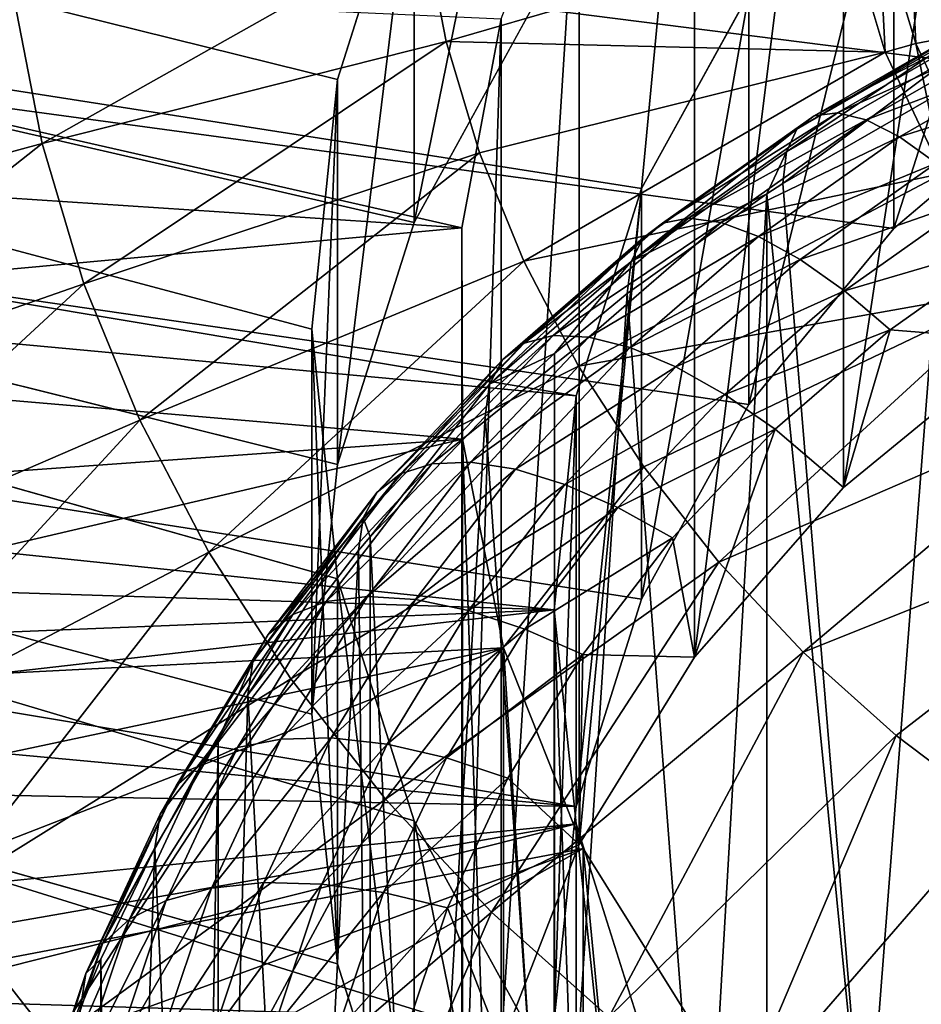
# Model space of a CAD drawing. Extents: x 4 to 899, y 7 to 454.
# Tile 600 of 656: x 316.923 to 317.854, y 334.273 to 335.289. Entities that reach past the tile are written whole.
import ezdxf

# ---------------------------------------------------------------- set-up
doc = ezdxf.new("R2010")
doc.units = 0

msp = doc.modelspace()

# ---------------------------------------------------------------- linework, layer by layer
for points in [[(6.475002, 9.661072, 439.718628), (897.474976, 453.190216, 162.570862), (6.475001, 453.190216, 162.570862)], [(897.474976, 9.661072, 439.718628), (897.474976, 453.190216, 162.570862), (6.475002, 9.661072, 439.718628)], [(5.474985, 119.231735, 365.355408), (5.474985, 449.692596, 158.860535), (380.81134, 450.540619, 158.330627)], [(5.474985, 119.231735, 365.355408), (380.81134, 450.540619, 158.330627), (380.81134, 119.231735, 365.355408)], [(5.474985, 260.570923, 277.036865), (423.928986, 260.570923, 277.036865), (5.474985, 404.455475, 187.127823)], [(5.474985, 404.455475, 187.127823), (423.928986, 260.570923, 277.036865), (423.928986, 404.455475, 187.127823)], [(423.928986, 404.450165, 187.119339), (423.928986, 260.565613, 277.028381), (5.474985, 404.450165, 187.119339)], [(5.474985, 404.450165, 187.119339), (423.928986, 260.565613, 277.028381), (5.474985, 260.565613, 277.028381)], [(288.342865, 262.483551, 0.897724), (288.342865, 341.958557, 0.897724), (323.096436, 262.483551, 0.897724)], [(323.096436, 262.483551, 0.897724), (288.342865, 341.958557, 0.897724), (323.096436, 341.958557, 0.897724)], [(288.342865, 341.958557, 1.697724), (288.342865, 262.483551, 1.697724), (323.096436, 262.483551, 1.697724)], [(288.342865, 341.958557, 1.697724), (323.096436, 262.483551, 1.697724), (323.096436, 341.958557, 1.697724)], [(318.010803, 302.869995, 176.190948), (318.224976, 302.997192, 176.111465), (302.224976, 338.955231, 153.64238)], [(318.010803, 302.869995, 176.190948), (302.224976, 338.955231, 153.64238), (317.825928, 302.713196, 176.288925)], [(302.224976, 281.393982, 189.610641), (317.474976, 301.895538, 176.79985), (302.224976, 338.955231, 153.64238)], [(302.224976, 338.955231, 153.64238), (317.474976, 301.895538, 176.79985), (317.497772, 302.116425, 176.661819)], [(317.497772, 302.116425, 176.661819), (317.56546, 302.330597, 176.528), (302.224976, 338.955231, 153.64238)], [(302.224976, 338.955231, 153.64238), (317.56546, 302.330597, 176.528), (317.675934, 302.531586, 176.402405)], [(302.224976, 338.955231, 153.64238), (317.675934, 302.531586, 176.402405), (317.825928, 302.713196, 176.288925)], [(318.224976, 302.997192, 176.111465), (317.634399, 334.015472, 156.729095), (302.224976, 338.955231, 153.64238)], [(302.224976, 338.955231, 153.64238), (317.634399, 334.015472, 156.729095), (317.459442, 334.227356, 156.59668)], [(302.224976, 338.955231, 153.64238), (317.459442, 334.227356, 156.59668), (317.330536, 334.461823, 156.450165)], [(317.330536, 334.461823, 156.450165), (317.251587, 334.7117, 156.294037), (302.224976, 338.955231, 153.64238)], [(302.224976, 338.955231, 153.64238), (317.251587, 334.7117, 156.294037), (317.225006, 334.969421, 156.132996)], [(302.224976, 338.955231, 153.64238), (317.225006, 334.969421, 156.132996), (317.251587, 335.227112, 155.971954)], [(317.251587, 335.227112, 155.971954), (317.330536, 335.47699, 155.815826), (302.224976, 338.955231, 153.64238)], [(317.675934, 302.134125, 175.766388), (317.56546, 301.933167, 175.891953), (302.224976, 338.5578, 153.006348)], [(302.224976, 338.5578, 153.006348), (317.56546, 301.933167, 175.891953), (317.497772, 301.718994, 176.025787)], [(302.224976, 338.5578, 153.006348), (317.497772, 301.718994, 176.025787), (302.224976, 280.996521, 188.974625)], [(302.224976, 338.5578, 153.006348), (317.459442, 335.314026, 155.033295), (317.330536, 335.079559, 155.179779)], [(317.330536, 335.079559, 155.179779), (317.251587, 334.829681, 155.335938), (302.224976, 338.5578, 153.006348)], [(302.224976, 338.5578, 153.006348), (317.251587, 334.829681, 155.335938), (317.225006, 334.57196, 155.496979)], [(302.224976, 338.5578, 153.006348), (317.225006, 334.57196, 155.496979), (317.251587, 334.31427, 155.65799)], [(317.251587, 334.31427, 155.65799), (317.330536, 334.064392, 155.814148), (302.224976, 338.5578, 153.006348)], [(302.224976, 338.5578, 153.006348), (317.330536, 334.064392, 155.814148), (317.459442, 333.829926, 155.960648)], [(302.224976, 338.5578, 153.006348), (317.459442, 333.829926, 155.960648), (317.675934, 302.134125, 175.766388)], [(297.62442, 336.744629, 154.335007), (317.497772, 334.900604, 155.487274), (296.974976, 338.326324, 153.346664)], [(296.974976, 338.326324, 153.346664), (317.497772, 334.900604, 155.487274), (317.56546, 335.114807, 155.353455)], [(296.974976, 338.326324, 153.346664), (317.56546, 335.114807, 155.353455), (317.675934, 335.315765, 155.227875)], [(583.497803, 334.900604, 155.487274), (583.56543, 335.114807, 155.353455), (296.974976, 338.326324, 153.346664)], [(583.56543, 335.114807, 155.353455), (583.675964, 335.315765, 155.227875), (296.974976, 338.326324, 153.346664)], [(584.714539, 333.426971, 156.408112), (584.461975, 333.484375, 156.372253), (296.974976, 338.326324, 153.346664)], [(296.974976, 338.326324, 153.346664), (584.461975, 333.484375, 156.372253), (584.224976, 333.578064, 156.31369)], [(296.974976, 338.326324, 153.346664), (584.224976, 333.578064, 156.31369), (584.010803, 333.705261, 156.234222)], [(583.56543, 334.244629, 155.897171), (583.497803, 334.458832, 155.763336), (296.974976, 338.326324, 153.346664)], [(296.974976, 338.326324, 153.346664), (583.497803, 334.458832, 155.763336), (583.474976, 334.679718, 155.625305)], [(296.974976, 338.326324, 153.346664), (583.474976, 334.679718, 155.625305), (583.497803, 334.900604, 155.487274)], [(296.974976, 338.326324, 153.346664), (318.974976, 335.951782, 154.830429), (584.714539, 333.426971, 156.408112)], [(584.010803, 333.705261, 156.234222), (583.825928, 333.862061, 156.136246), (296.974976, 338.326324, 153.346664)], [(296.974976, 338.326324, 153.346664), (583.825928, 333.862061, 156.136246), (583.675964, 334.043671, 156.022751)], [(296.974976, 338.326324, 153.346664), (583.675964, 334.043671, 156.022751), (583.56543, 334.244629, 155.897171)], [(296.974976, 337.902405, 152.668213), (318.224976, 335.357422, 154.258484), (318.010803, 335.230255, 154.337967)], [(296.974976, 337.902405, 152.668213), (318.010803, 335.230255, 154.337967), (317.825928, 335.073456, 154.435944)], [(317.825928, 335.073456, 154.435944), (317.675934, 334.891815, 154.549438), (296.974976, 337.902405, 152.668213)], [(296.974976, 337.902405, 152.668213), (317.675934, 334.891815, 154.549438), (317.56546, 334.690857, 154.675018)], [(296.974976, 337.902405, 152.668213), (317.56546, 334.690857, 154.675018), (317.497772, 334.476685, 154.808838)], [(317.497772, 334.476685, 154.808838), (297.62442, 336.320679, 153.656586), (296.974976, 337.902405, 152.668213)], [(298.570953, 335.274658, 155.253555), (317.475006, 334.679718, 155.625305), (297.62442, 336.744629, 154.335007)], [(297.62442, 336.744629, 154.335007), (317.475006, 334.679718, 155.625305), (317.497772, 334.900604, 155.487274)], [(317.497772, 334.476685, 154.808838), (298.570953, 334.850739, 154.575104), (297.62442, 336.320679, 153.656586)], [(317.959045, 336.01767, 155.477982), (317.959045, 334.957825, 153.781891), (317.773926, 334.806061, 153.876724)], [(317.959045, 336.01767, 155.477982), (317.773926, 334.806061, 153.876724), (317.773926, 335.865875, 155.572815)], [(317.773926, 335.865875, 155.572815), (317.773926, 334.806061, 153.876724), (317.619904, 334.631042, 153.986069)], [(317.773926, 335.865875, 155.572815), (317.619904, 334.631042, 153.986069), (317.619904, 335.690887, 155.682175)], [(317.459442, 335.314026, 155.033295), (317.459442, 335.711456, 155.669312), (317.330536, 335.079559, 155.179779)], [(317.330536, 335.079559, 155.179779), (317.459442, 335.711456, 155.669312), (317.330536, 335.47699, 155.815826)], [(317.619904, 335.690887, 155.682175), (317.619904, 334.631042, 153.986069), (317.501007, 334.437378, 154.107101)], [(317.619904, 335.690887, 155.682175), (317.501007, 334.437378, 154.107101), (317.501007, 335.497223, 155.803192)], [(317.825928, 335.497375, 155.11438), (317.825928, 335.073456, 154.435944), (318.010803, 335.654175, 155.016403)], [(318.010803, 335.654175, 155.016403), (317.825928, 335.073456, 154.435944), (318.010803, 335.230255, 154.337967)], [(317.501007, 335.497223, 155.803192), (317.501007, 334.437378, 154.107101), (317.420258, 334.230011, 154.236664)], [(317.501007, 335.497223, 155.803192), (317.420258, 334.230011, 154.236664), (317.420258, 335.289856, 155.93277)], [(317.675934, 335.315765, 155.227875), (317.675934, 334.891815, 154.549438), (317.825928, 335.497375, 155.11438)], [(317.825928, 335.497375, 155.11438), (317.675934, 334.891815, 154.549438), (317.825928, 335.073456, 154.435944)], [(317.330536, 335.079559, 155.179779), (317.330536, 335.47699, 155.815826), (317.251587, 334.829681, 155.335938)], [(317.251587, 334.829681, 155.335938), (317.330536, 335.47699, 155.815826), (317.251587, 335.227112, 155.971954)], [(317.84845, 335.264343, 157.298615), (317.842346, 335.394043, 157.211411), (317.81012, 335.391724, 157.219025)], [(317.879608, 335.270203, 157.288788), (317.87326, 335.393311, 157.199371), (317.842346, 335.394043, 157.211411)], [(317.879608, 335.270203, 157.288788), (317.842346, 335.394043, 157.211411), (317.84845, 335.264343, 157.298615)], [(316.917969, 335.308136, 157.146332), (316.946564, 335.16098, 157.238297), (317.341003, 335.383331, 157.169739)], [(317.341003, 335.383331, 157.169739), (316.946564, 335.16098, 157.238297), (317.363708, 335.266418, 157.242798)], [(317.341003, 335.383331, 157.169739), (317.363708, 335.266418, 157.242798), (317.777496, 335.386414, 157.222031)], [(317.777496, 335.386414, 157.222031), (317.363708, 335.266418, 157.242798), (317.816895, 335.255463, 157.303848)], [(317.816895, 335.255463, 157.303848), (317.81012, 335.391724, 157.219025), (317.777496, 335.386414, 157.222031)], [(317.84845, 335.264343, 157.298615), (317.81012, 335.391724, 157.219025), (317.816895, 335.255463, 157.303848)], [(317.379761, 335.074219, 156.06752), (316.158417, 335.154449, 156.01738), (316.18512, 335.346039, 155.897659)], [(317.379761, 335.074219, 156.06752), (316.18512, 335.346039, 155.897659), (317.420258, 335.289856, 155.93277)], [(317.56546, 335.114807, 155.353455), (317.56546, 334.690857, 154.675018), (317.675934, 335.315765, 155.227875)], [(317.675934, 335.315765, 155.227875), (317.56546, 334.690857, 154.675018), (317.675934, 334.891815, 154.549438)], [(316.917969, 335.308136, 157.146332), (316.531525, 335.048645, 157.222), (316.946564, 335.16098, 157.238297)], [(317.420258, 335.289856, 155.93277), (317.420258, 334.230011, 154.236664), (317.379761, 334.014374, 154.371429)], [(317.420258, 335.289856, 155.93277), (317.379761, 334.014374, 154.371429), (317.379761, 335.074219, 156.06752)], [(317.725708, 335.176086, 153.335159), (317.743439, 335.189606, 153.401215), (317.912292, 335.286713, 153.340546)], [(317.725708, 335.176086, 153.335159), (317.912292, 335.286713, 153.340546), (317.897003, 335.274567, 153.273605)], [(317.743439, 335.189606, 153.401215), (317.767517, 335.19278, 153.466583), (317.933075, 335.287994, 153.407089)], [(317.743439, 335.189606, 153.401215), (317.933075, 335.287994, 153.407089), (317.912292, 335.286713, 153.340546)], [(317.767517, 335.19278, 153.466583), (317.958679, 335.278381, 153.471237), (317.933075, 335.287994, 153.407089)], [(298.570953, 335.274658, 155.253555), (299.78894, 333.956299, 156.077362), (317.475006, 334.679718, 155.625305)], [(317.714874, 335.152618, 153.270401), (317.725708, 335.176086, 153.335159), (317.897003, 335.274567, 153.273605)], [(317.714874, 335.152618, 153.270401), (317.897003, 335.274567, 153.273605), (317.887634, 335.251953, 153.208328)], [(317.767517, 335.19278, 153.466583), (317.79718, 335.185516, 153.529251), (317.958679, 335.278381, 153.471237)], [(317.79718, 335.185516, 153.529251), (317.988342, 335.258179, 153.531006), (317.958679, 335.278381, 153.471237)], [(317.363708, 335.266418, 157.242798), (316.946564, 335.16098, 157.238297), (316.989777, 335.016388, 157.328644)], [(317.363708, 335.266418, 157.242798), (316.989777, 335.016388, 157.328644), (317.39801, 335.15155, 157.31456)], [(317.363708, 335.266418, 157.242798), (317.39801, 335.15155, 157.31456), (317.816895, 335.255463, 157.303848)], [(317.816895, 335.255463, 157.303848), (317.876129, 335.130035, 157.382248), (317.84845, 335.264343, 157.298615)], [(317.84845, 335.264343, 157.298615), (317.906067, 335.142303, 157.374878), (317.879608, 335.270203, 157.288788)], [(317.84845, 335.264343, 157.298615), (317.876129, 335.130035, 157.382248), (317.906067, 335.142303, 157.374878)], [(317.816895, 335.255463, 157.303848), (317.39801, 335.15155, 157.31456), (317.443695, 335.039581, 157.384537)], [(317.816895, 335.255463, 157.303848), (317.443695, 335.039581, 157.384537), (317.876129, 335.130035, 157.382248)], [(317.887634, 335.251953, 153.208328), (317.88446, 335.219543, 153.146667), (317.711212, 335.119904, 153.208923)], [(317.887634, 335.251953, 153.208328), (317.711212, 335.119904, 153.208923), (317.714874, 335.152618, 153.270401)], [(317.79718, 335.185516, 153.529251), (317.831573, 335.16803, 153.587341), (317.988342, 335.258179, 153.531006)], [(317.831573, 335.16803, 153.587341), (318.021149, 335.227997, 153.58461), (317.988342, 335.258179, 153.531006)], [(317.251587, 334.829681, 155.335938), (317.251587, 335.227112, 155.971954), (317.225006, 334.57196, 155.496979)], [(317.225006, 334.57196, 155.496979), (317.251587, 335.227112, 155.971954), (317.225006, 334.969421, 156.132996)], [(317.831573, 335.16803, 153.587341), (317.869598, 335.140839, 153.639084), (318.021149, 335.227997, 153.58461)], [(317.796387, 334.082336, 151.433517), (317.711212, 335.119904, 153.208923), (317.88446, 335.219543, 153.146667)], [(317.796387, 334.082336, 151.433517), (317.88446, 335.219543, 153.146667), (317.93866, 334.157318, 151.386658)], [(317.566864, 335.063599, 153.405441), (317.586853, 335.078735, 153.470505), (317.743439, 335.189606, 153.401215)], [(317.566864, 335.063599, 153.405441), (317.743439, 335.189606, 153.401215), (317.725708, 335.176086, 153.335159)], [(317.586853, 335.078735, 153.470505), (317.613983, 335.084076, 153.534515), (317.767517, 335.19278, 153.466583)], [(317.586853, 335.078735, 153.470505), (317.767517, 335.19278, 153.466583), (317.743439, 335.189606, 153.401215)], [(317.613983, 335.084076, 153.534515), (317.79718, 335.185516, 153.529251), (317.767517, 335.19278, 153.466583)], [(317.613983, 335.084076, 153.534515), (317.6474, 335.079468, 153.59552), (317.79718, 335.185516, 153.529251)], [(317.6474, 335.079468, 153.59552), (317.831573, 335.16803, 153.587341), (317.79718, 335.185516, 153.529251)], [(317.554626, 335.039154, 153.341293), (317.566864, 335.063599, 153.405441), (317.725708, 335.176086, 153.335159)], [(317.554626, 335.039154, 153.341293), (317.725708, 335.176086, 153.335159), (317.714874, 335.152618, 153.270401)], [(316.946564, 335.16098, 157.238297), (316.531525, 335.048645, 157.222), (316.583557, 334.874481, 157.330841)], [(316.946564, 335.16098, 157.238297), (316.583557, 334.874481, 157.330841), (316.989777, 335.016388, 157.328644)], [(317.6474, 335.079468, 153.59552), (317.686157, 335.065094, 153.651672), (317.831573, 335.16803, 153.587341)], [(317.686157, 335.065094, 153.651672), (317.869598, 335.140839, 153.639084), (317.831573, 335.16803, 153.587341)], [(316.149994, 334.961639, 156.137863), (316.158417, 335.154449, 156.01738), (317.379761, 335.074219, 156.06752)], [(317.39801, 335.15155, 157.31456), (316.989777, 335.016388, 157.328644), (317.047272, 334.875427, 157.416733)], [(317.39801, 335.15155, 157.31456), (317.047272, 334.875427, 157.416733), (317.443695, 335.039581, 157.384537)], [(317.714874, 335.152618, 153.270401), (317.69455, 335.109161, 153.215652), (317.554626, 335.039154, 153.341293)], [(317.714874, 335.152618, 153.270401), (317.711212, 335.119904, 153.208923), (317.69455, 335.109161, 153.215652)], [(317.686157, 335.065094, 153.651672), (317.729034, 335.041321, 153.701263), (317.869598, 335.140839, 153.639084)], [(317.729034, 335.041321, 153.701263), (317.910126, 335.104797, 153.682892), (317.869598, 335.140839, 153.639084)], [(317.876129, 335.130035, 157.382248), (317.443695, 335.039581, 157.384537), (317.500427, 334.931305, 157.452194)], [(317.876129, 335.130035, 157.382248), (317.500427, 334.931305, 157.452194), (317.954163, 335.012207, 157.455872)], [(317.69455, 335.109161, 153.215652), (317.711212, 335.119904, 153.208923), (317.796387, 334.082336, 151.433517)], [(317.497772, 334.900604, 155.487274), (317.497772, 334.476685, 154.808838), (317.56546, 335.114807, 155.353455)], [(317.56546, 335.114807, 155.353455), (317.497772, 334.476685, 154.808838), (317.56546, 334.690857, 154.675018)], [(317.69455, 335.109161, 153.215652), (317.629181, 333.975494, 151.500275), (317.550507, 335.006134, 153.280029)], [(317.69455, 335.109161, 153.215652), (317.550507, 335.006134, 153.280029), (317.554626, 335.039154, 153.341293)], [(317.69455, 335.109161, 153.215652), (317.69455, 334.019928, 151.472519), (317.629181, 333.975494, 151.500275)], [(317.796387, 334.082336, 151.433517), (317.69455, 334.019928, 151.472519), (317.69455, 335.109161, 153.215652)], [(317.729034, 335.041321, 153.701263), (317.774719, 335.008911, 153.742798), (317.910126, 335.104797, 153.682892)], [(317.774719, 335.008911, 153.742798), (317.951935, 335.060974, 153.717438), (317.910126, 335.104797, 153.682892)], [(317.421997, 334.938263, 153.483749), (317.444031, 334.95517, 153.547699), (317.586853, 335.078735, 153.470505)], [(317.421997, 334.938263, 153.483749), (317.586853, 335.078735, 153.470505), (317.566864, 335.063599, 153.405441)], [(317.444031, 334.95517, 153.547699), (317.473938, 334.962952, 153.610199), (317.613983, 335.084076, 153.534515)], [(317.444031, 334.95517, 153.547699), (317.613983, 335.084076, 153.534515), (317.586853, 335.078735, 153.470505)], [(317.473938, 334.962952, 153.610199), (317.6474, 335.079468, 153.59552), (317.613983, 335.084076, 153.534515)], [(317.473938, 334.962952, 153.610199), (317.510834, 334.961304, 153.669357), (317.6474, 335.079468, 153.59552)], [(317.510834, 334.961304, 153.669357), (317.686157, 335.065094, 153.651672), (317.6474, 335.079468, 153.59552)], [(317.379761, 335.074219, 156.06752), (317.380615, 334.855835, 156.203964), (316.149994, 334.961639, 156.137863)], [(317.379761, 335.074219, 156.06752), (317.379761, 334.014374, 154.371429), (317.380615, 333.79599, 154.507874)], [(317.379761, 335.074219, 156.06752), (317.380615, 333.79599, 154.507874), (317.380615, 334.855835, 156.203964)], [(317.408478, 334.91275, 153.420288), (317.421997, 334.938263, 153.483749), (317.566864, 335.063599, 153.405441)], [(317.408478, 334.91275, 153.420288), (317.566864, 335.063599, 153.405441), (317.554626, 335.039154, 153.341293)], [(317.510834, 334.961304, 153.669357), (317.553558, 334.950378, 153.723343), (317.686157, 335.065094, 153.651672)], [(317.553558, 334.950378, 153.723343), (317.729034, 335.041321, 153.701263), (317.686157, 335.065094, 153.651672)], [(317.774719, 335.008911, 153.742798), (317.821838, 334.968872, 153.774994), (317.951935, 335.060974, 153.717438)], [(317.959045, 334.957825, 153.781891), (317.951935, 335.060974, 153.717438), (317.821838, 334.968872, 153.774994)], [(317.443695, 335.039581, 157.384537), (317.047272, 334.875427, 157.416733), (317.118683, 334.739105, 157.501923)], [(317.443695, 335.039581, 157.384537), (317.118683, 334.739105, 157.501923), (317.500427, 334.931305, 157.452194)], [(317.554626, 335.039154, 153.341293), (317.475342, 334.944305, 153.318665), (317.408478, 334.91275, 153.420288)], [(317.554626, 335.039154, 153.341293), (317.550507, 335.006134, 153.280029), (317.475342, 334.944305, 153.318665)], [(317.553558, 334.950378, 153.723343), (317.60083, 334.93042, 153.770554), (317.729034, 335.041321, 153.701263)], [(317.60083, 334.93042, 153.770554), (317.774719, 335.008911, 153.742798), (317.729034, 335.041321, 153.701263)], [(316.989777, 335.016388, 157.328644), (316.583557, 334.874481, 157.330841), (316.652832, 334.704681, 157.436951)], [(316.989777, 335.016388, 157.328644), (316.652832, 334.704681, 157.436951), (317.047272, 334.875427, 157.416733)], [(317.954163, 335.012207, 157.455872), (317.500427, 334.931305, 157.452194), (317.567749, 334.827484, 157.517075)], [(317.954163, 335.012207, 157.455872), (317.567749, 334.827484, 157.517075), (317.645233, 334.728882, 157.578674)], [(317.60083, 334.93042, 153.770554), (317.651215, 334.9021, 153.80954), (317.774719, 335.008911, 153.742798)], [(317.954163, 335.012207, 157.455872), (317.645233, 334.728882, 157.578674), (318.049652, 334.904022, 157.523468)], [(317.651215, 334.9021, 153.80954), (317.821838, 334.968872, 153.774994), (317.774719, 335.008911, 153.742798)], [(317.550507, 335.006134, 153.280029), (317.629181, 333.975494, 151.500275), (317.475342, 333.855042, 151.575531)], [(317.550507, 335.006134, 153.280029), (317.475342, 333.855042, 151.575531), (317.475342, 334.944305, 153.318665)], [(317.225006, 334.57196, 155.496979), (317.225006, 334.969421, 156.132996), (317.251587, 334.31427, 155.65799)], [(317.251587, 334.31427, 155.65799), (317.225006, 334.969421, 156.132996), (317.251587, 334.7117, 156.294037)], [(317.651215, 334.9021, 153.80954), (317.703186, 334.866211, 153.839127), (317.821838, 334.968872, 153.774994)], [(317.773926, 334.806061, 153.876724), (317.821838, 334.968872, 153.774994), (317.703186, 334.866211, 153.839127)], [(317.959045, 334.957825, 153.781891), (317.821838, 334.968872, 153.774994), (317.773926, 334.806061, 153.876724)], [(317.380615, 334.855835, 156.203964), (316.159912, 334.76889, 156.258301), (316.149994, 334.961639, 156.137863)], [(317.316437, 334.82019, 153.632065), (317.348846, 334.830566, 153.692902), (317.473938, 334.962952, 153.610199)], [(317.316437, 334.82019, 153.632065), (317.473938, 334.962952, 153.610199), (317.444031, 334.95517, 153.547699)], [(317.348846, 334.830566, 153.692902), (317.510834, 334.961304, 153.669357), (317.473938, 334.962952, 153.610199)], [(317.348846, 334.830566, 153.692902), (317.388794, 334.832214, 153.750031), (317.510834, 334.961304, 153.669357)], [(317.388794, 334.832214, 153.750031), (317.553558, 334.950378, 153.723343), (317.510834, 334.961304, 153.669357)], [(317.292542, 334.801331, 153.569321), (317.316437, 334.82019, 153.632065), (317.444031, 334.95517, 153.547699)], [(317.292542, 334.801331, 153.569321), (317.444031, 334.95517, 153.547699), (317.421997, 334.938263, 153.483749)], [(317.388794, 334.832214, 153.750031), (317.435089, 334.825043, 153.801666), (317.553558, 334.950378, 153.723343)], [(317.435089, 334.825043, 153.801666), (317.60083, 334.93042, 153.770554), (317.553558, 334.950378, 153.723343)], [(317.277924, 334.774597, 153.506607), (317.292542, 334.801331, 153.569321), (317.421997, 334.938263, 153.483749)], [(317.277924, 334.774597, 153.506607), (317.421997, 334.938263, 153.483749), (317.408478, 334.91275, 153.420288)], [(317.475342, 334.944305, 153.318665), (317.475342, 333.855042, 151.575531), (317.403931, 334.879333, 153.359253)], [(317.475342, 334.944305, 153.318665), (317.403931, 334.879333, 153.359253), (317.408478, 334.91275, 153.420288)], [(317.500427, 334.931305, 157.452194), (317.118683, 334.739105, 157.501923), (317.20343, 334.608398, 157.583588)], [(317.500427, 334.931305, 157.452194), (317.20343, 334.608398, 157.583588), (317.567749, 334.827484, 157.517075)], [(317.435089, 334.825043, 153.801666), (317.486298, 334.809265, 153.846268), (317.60083, 334.93042, 153.770554)], [(317.486298, 334.809265, 153.846268), (317.651215, 334.9021, 153.80954), (317.60083, 334.93042, 153.770554)], [(317.408478, 334.91275, 153.420288), (317.285339, 334.755157, 153.436844), (317.277924, 334.774597, 153.506607)], [(317.408478, 334.91275, 153.420288), (317.403931, 334.879333, 153.359253), (317.285339, 334.755157, 153.436844)], [(317.475006, 334.679718, 155.625305), (317.475006, 334.255768, 154.946869), (317.497772, 334.900604, 155.487274)], [(317.497772, 334.900604, 155.487274), (317.475006, 334.255768, 154.946869), (317.497772, 334.476685, 154.808838)], [(317.486298, 334.809265, 153.846268), (317.540894, 334.78537, 153.882477), (317.651215, 334.9021, 153.80954)], [(317.540894, 334.78537, 153.882477), (317.703186, 334.866211, 153.839127), (317.651215, 334.9021, 153.80954)], [(318.049652, 334.904022, 157.523468), (317.645233, 334.728882, 157.578674), (317.7323, 334.6362, 157.636581)], [(318.049652, 334.904022, 157.523468), (317.7323, 334.6362, 157.636581), (318.16098, 334.807343, 157.583878)], [(317.047272, 334.875427, 157.416733), (316.652832, 334.704681, 157.436951), (316.738831, 334.540466, 157.539551)], [(317.047272, 334.875427, 157.416733), (316.738831, 334.540466, 157.539551), (317.118683, 334.739105, 157.501923)], [(317.336426, 333.722229, 151.658524), (317.285339, 334.755157, 153.436844), (317.403931, 334.879333, 153.359253)], [(317.336426, 333.722229, 151.658524), (317.403931, 334.879333, 153.359253), (317.475342, 333.855042, 151.575531)], [(317.540894, 334.78537, 153.882477), (317.597198, 334.754089, 153.909195), (317.703186, 334.866211, 153.839127)], [(317.619904, 334.631042, 153.986069), (317.703186, 334.866211, 153.839127), (317.597198, 334.754089, 153.909195)], [(317.773926, 334.806061, 153.876724), (317.703186, 334.866211, 153.839127), (317.619904, 334.631042, 153.986069)], [(317.380615, 334.855835, 156.203964), (316.188049, 334.577423, 156.37793), (316.159912, 334.76889, 156.258301)], [(317.422729, 334.640411, 156.338577), (316.188049, 334.577423, 156.37793), (317.380615, 334.855835, 156.203964)], [(317.380615, 334.855835, 156.203964), (317.380615, 333.79599, 154.507874), (317.422729, 333.580566, 154.642487)], [(317.380615, 334.855835, 156.203964), (317.422729, 333.580566, 154.642487), (317.422729, 334.640411, 156.338577)], [(317.475006, 334.255768, 154.946869), (299.78894, 333.532349, 155.398926), (298.570953, 334.850739, 154.575104)], [(317.475006, 334.255768, 154.946869), (298.570953, 334.850739, 154.575104), (317.497772, 334.476685, 154.808838)], [(317.567749, 334.827484, 157.517075), (317.20343, 334.608398, 157.583588), (317.300964, 334.484283, 157.661148)], [(317.205322, 334.675079, 153.722717), (317.239899, 334.688324, 153.781799), (317.348846, 334.830566, 153.692902)], [(317.205322, 334.675079, 153.722717), (317.348846, 334.830566, 153.692902), (317.316437, 334.82019, 153.632065)], [(317.239899, 334.688324, 153.781799), (317.282532, 334.693451, 153.836731), (317.388794, 334.832214, 153.750031)], [(317.239899, 334.688324, 153.781799), (317.388794, 334.832214, 153.750031), (317.348846, 334.830566, 153.692902)], [(317.282532, 334.693451, 153.836731), (317.435089, 334.825043, 153.801666), (317.388794, 334.832214, 153.750031)], [(317.282532, 334.693451, 153.836731), (317.33194, 334.690308, 153.885849), (317.435089, 334.825043, 153.801666)], [(317.567749, 334.827484, 157.517075), (317.300964, 334.484283, 157.661148), (317.645233, 334.728882, 157.578674)], [(317.33194, 334.690308, 153.885849), (317.486298, 334.809265, 153.846268), (317.435089, 334.825043, 153.801666)], [(317.17984, 334.654144, 153.661301), (317.205322, 334.675079, 153.722717), (317.316437, 334.82019, 153.632065)], [(317.17984, 334.654144, 153.661301), (317.316437, 334.82019, 153.632065), (317.292542, 334.801331, 153.569321)], [(317.33194, 334.690308, 153.885849), (317.386566, 334.679016, 153.927658), (317.486298, 334.809265, 153.846268)], [(317.386566, 334.679016, 153.927658), (317.540894, 334.78537, 153.882477), (317.486298, 334.809265, 153.846268)], [(317.7323, 334.6362, 157.636581), (317.828308, 334.55014, 157.690369), (318.16098, 334.807343, 157.583878)], [(318.16098, 334.807343, 157.583878), (317.828308, 334.55014, 157.690369), (317.932587, 334.471283, 157.739655)], [(317.164215, 334.626129, 153.59938), (317.17984, 334.654144, 153.661301), (317.292542, 334.801331, 153.569321)], [(317.164215, 334.626129, 153.59938), (317.292542, 334.801331, 153.569321), (317.277924, 334.774597, 153.506607)], [(317.386566, 334.679016, 153.927658), (317.444824, 334.659912, 153.960876), (317.540894, 334.78537, 153.882477)], [(317.444824, 334.659912, 153.960876), (317.597198, 334.754089, 153.909195), (317.540894, 334.78537, 153.882477)], [(317.277924, 334.774597, 153.506607), (317.27301, 334.740814, 153.445816), (317.158966, 334.591919, 153.538849)], [(317.277924, 334.774597, 153.506607), (317.158966, 334.591919, 153.538849), (317.164215, 334.626129, 153.59938)], [(317.285339, 334.755157, 153.436844), (317.27301, 334.740814, 153.445816), (317.277924, 334.774597, 153.506607)], [(317.285339, 333.665924, 151.69371), (317.27301, 334.740814, 153.445816), (317.285339, 334.755157, 153.436844)], [(317.285339, 333.665924, 151.69371), (317.285339, 334.755157, 153.436844), (317.336426, 333.722229, 151.658524)], [(317.444824, 334.659912, 153.960876), (317.504883, 334.633545, 153.984512), (317.597198, 334.754089, 153.909195)], [(317.619904, 334.631042, 153.986069), (317.597198, 334.754089, 153.909195), (317.504883, 334.633545, 153.984512)], [(317.118683, 334.739105, 157.501923), (316.738831, 334.540466, 157.539551), (316.840973, 334.383026, 157.637939)], [(317.118683, 334.739105, 157.501923), (316.840973, 334.383026, 157.637939), (317.20343, 334.608398, 157.583588)], [(317.213806, 333.578339, 151.748444), (317.158966, 334.591919, 153.538849), (317.27301, 334.740814, 153.445816)], [(317.213806, 333.578339, 151.748444), (317.27301, 334.740814, 153.445816), (317.285339, 333.665924, 151.69371)], [(317.645233, 334.728882, 157.578674), (317.300964, 334.484283, 157.661148), (317.410583, 334.367615, 157.734039)], [(317.645233, 334.728882, 157.578674), (317.410583, 334.367615, 157.734039), (317.7323, 334.6362, 157.636581)], [(317.251587, 334.31427, 155.65799), (317.251587, 334.7117, 156.294037), (317.330536, 334.064392, 155.814148)], [(317.330536, 334.064392, 155.814148), (317.251587, 334.7117, 156.294037), (317.330536, 334.461823, 156.450165)], [(317.148193, 334.537567, 153.876007), (317.193085, 334.546387, 153.928619), (317.282532, 334.693451, 153.836731)], [(317.148193, 334.537567, 153.876007), (317.282532, 334.693451, 153.836731), (317.239899, 334.688324, 153.781799)], [(317.193085, 334.546387, 153.928619), (317.33194, 334.690308, 153.885849), (317.282532, 334.693451, 153.836731)], [(317.111786, 334.521332, 153.818802), (317.148193, 334.537567, 153.876007), (317.239899, 334.688324, 153.781799)], [(317.111786, 334.521332, 153.818802), (317.239899, 334.688324, 153.781799), (317.205322, 334.675079, 153.722717)], [(317.193085, 334.546387, 153.928619), (317.245087, 334.547546, 153.975052), (317.33194, 334.690308, 153.885849)], [(317.245087, 334.547546, 153.975052), (317.386566, 334.679016, 153.927658), (317.33194, 334.690308, 153.885849)], [(317.475006, 334.679718, 155.625305), (299.78894, 333.956299, 156.077362), (301.245453, 332.825195, 156.784149)], [(317.475006, 334.679718, 155.625305), (301.245453, 332.825195, 156.784149), (317.497772, 334.458832, 155.763336)], [(317.084961, 334.498169, 153.758759), (317.111786, 334.521332, 153.818802), (317.205322, 334.675079, 153.722717)], [(317.084961, 334.498169, 153.758759), (317.205322, 334.675079, 153.722717), (317.17984, 334.654144, 153.661301)], [(317.245087, 334.547546, 153.975052), (317.302612, 334.541016, 154.013885), (317.386566, 334.679016, 153.927658)], [(317.302612, 334.541016, 154.013885), (317.444824, 334.659912, 153.960876), (317.386566, 334.679016, 153.927658)], [(317.497772, 334.458832, 155.763336), (317.497772, 334.034882, 155.0849), (317.475006, 334.679718, 155.625305)], [(317.475006, 334.679718, 155.625305), (317.497772, 334.034882, 155.0849), (317.475006, 334.255768, 154.946869)], [(317.068542, 334.468811, 153.697693), (317.084961, 334.498169, 153.758759), (317.17984, 334.654144, 153.661301)], [(317.068542, 334.468811, 153.697693), (317.17984, 334.654144, 153.661301), (317.164215, 334.626129, 153.59938)], [(317.302612, 334.541016, 154.013885), (317.363953, 334.526947, 154.043961), (317.444824, 334.659912, 153.960876)], [(317.363953, 334.526947, 154.043961), (317.504883, 334.633545, 153.984512), (317.444824, 334.659912, 153.960876)], [(317.422729, 334.640411, 156.338577), (316.234283, 334.388519, 156.495972), (316.188049, 334.577423, 156.37793)], [(317.422729, 334.640411, 156.338577), (316.298279, 334.2034, 156.611664), (316.234283, 334.388519, 156.495972)], [(317.505066, 334.433502, 156.467865), (316.298279, 334.2034, 156.611664), (317.422729, 334.640411, 156.338577)], [(317.363953, 334.526947, 154.043961), (317.427185, 334.505798, 154.064331), (317.504883, 334.633545, 153.984512)], [(317.7323, 334.6362, 157.636581), (317.410583, 334.367615, 157.734039), (317.531433, 334.259247, 157.801758)], [(317.422729, 334.640411, 156.338577), (317.422729, 333.580566, 154.642487), (317.505066, 333.373688, 154.771774)], [(317.422729, 334.640411, 156.338577), (317.505066, 333.373688, 154.771774), (317.505066, 334.433502, 156.467865)], [(317.504883, 334.633545, 153.984512), (317.427185, 334.505798, 154.064331), (317.501007, 334.437378, 154.107101)], [(317.501007, 334.437378, 154.107101), (317.619904, 334.631042, 153.986069), (317.504883, 334.633545, 153.984512)], [(317.7323, 334.6362, 157.636581), (317.531433, 334.259247, 157.801758), (317.828308, 334.55014, 157.690369)], [(317.164215, 334.626129, 153.59938), (317.128235, 334.545441, 153.567886), (317.068542, 334.468811, 153.697693)], [(317.164215, 334.626129, 153.59938), (317.158966, 334.591919, 153.538849), (317.128235, 334.545441, 153.567886)], [(317.20343, 334.608398, 157.583588), (316.840973, 334.383026, 157.637939), (316.958435, 334.233521, 157.731369)], [(317.20343, 334.608398, 157.583588), (316.958435, 334.233521, 157.731369), (317.300964, 334.484283, 157.661148)], [(317.128235, 333.456207, 151.824753), (317.128235, 334.545441, 153.567886), (317.158966, 334.591919, 153.538849)], [(317.128235, 333.456207, 151.824753), (317.158966, 334.591919, 153.538849), (317.213806, 333.578339, 151.748444)], [(317.828308, 334.55014, 157.690369), (317.531433, 334.259247, 157.801758), (317.66272, 334.159973, 157.863785)], [(317.828308, 334.55014, 157.690369), (317.66272, 334.159973, 157.863785), (317.932587, 334.471283, 157.739655)], [(317.108673, 333.424805, 151.844376), (317.062988, 334.434143, 153.637451), (317.128235, 334.545441, 153.567886)], [(317.068542, 334.468811, 153.697693), (317.128235, 334.545441, 153.567886), (317.062988, 334.434143, 153.637451)], [(317.074646, 334.379822, 153.974579), (317.121368, 334.392517, 154.024765), (317.193085, 334.546387, 153.928619)], [(317.074646, 334.379822, 153.974579), (317.193085, 334.546387, 153.928619), (317.148193, 334.537567, 153.876007)], [(317.108673, 333.424805, 151.844376), (317.128235, 334.545441, 153.567886), (317.128235, 333.456207, 151.824753)], [(317.121368, 334.392517, 154.024765), (317.175446, 334.398193, 154.068405), (317.245087, 334.547546, 153.975052)], [(317.121368, 334.392517, 154.024765), (317.245087, 334.547546, 153.975052), (317.193085, 334.546387, 153.928619)], [(317.175446, 334.398193, 154.068405), (317.302612, 334.541016, 154.013885), (317.245087, 334.547546, 153.975052)], [(317.175446, 334.398193, 154.068405), (317.235291, 334.396606, 154.104126), (317.302612, 334.541016, 154.013885)], [(317.235291, 334.396606, 154.104126), (317.363953, 334.526947, 154.043961), (317.302612, 334.541016, 154.013885)], [(317.036774, 334.360443, 153.919342), (317.074646, 334.379822, 153.974579), (317.148193, 334.537567, 153.876007)], [(317.036774, 334.360443, 153.919342), (317.148193, 334.537567, 153.876007), (317.111786, 334.521332, 153.818802)], [(317.008881, 334.334961, 153.860733), (317.036774, 334.360443, 153.919342), (317.111786, 334.521332, 153.818802)], [(317.008881, 334.334961, 153.860733), (317.111786, 334.521332, 153.818802), (317.084961, 334.498169, 153.758759)], [(317.235291, 334.396606, 154.104126), (317.299103, 334.387848, 154.13089), (317.363953, 334.526947, 154.043961)], [(317.299103, 334.387848, 154.13089), (317.427185, 334.505798, 154.064331), (317.363953, 334.526947, 154.043961)], [(317.299103, 334.387848, 154.13089), (317.364868, 334.372162, 154.147858), (317.427185, 334.505798, 154.064331)], [(317.501007, 334.437378, 154.107101), (317.427185, 334.505798, 154.064331), (317.364868, 334.372162, 154.147858)], [(316.991791, 334.304199, 153.800552), (317.008881, 334.334961, 153.860733), (317.084961, 334.498169, 153.758759)], [(316.991791, 334.304199, 153.800552), (317.084961, 334.498169, 153.758759), (317.068542, 334.468811, 153.697693)], [(317.300964, 334.484283, 157.661148), (316.958435, 334.233521, 157.731369), (317.090485, 334.092987, 157.819183)], [(317.300964, 334.484283, 157.661148), (317.090485, 334.092987, 157.819183), (317.410583, 334.367615, 157.734039)], [(317.068542, 334.468811, 153.697693), (317.062988, 334.434143, 153.637451), (316.991791, 334.304199, 153.800552)], [(317.932587, 334.471283, 157.739655), (317.66272, 334.159973, 157.863785), (317.803436, 334.070496, 157.919708)], [(317.932587, 334.471283, 157.739655), (317.803436, 334.070496, 157.919708), (318.044373, 334.400208, 157.784073)], [(302.901001, 331.911987, 157.354782), (317.497772, 334.458832, 155.763336), (301.245453, 332.825195, 156.784149)], [(304.710785, 331.241455, 157.773788), (317.497772, 334.458832, 155.763336), (302.901001, 331.911987, 157.354782)], [(304.710785, 331.241455, 157.773788), (317.56546, 334.244629, 155.897171), (317.497772, 334.458832, 155.763336)], [(317.330536, 334.064392, 155.814148), (317.330536, 334.461823, 156.450165), (317.459442, 333.829926, 155.960648)], [(317.459442, 333.829926, 155.960648), (317.330536, 334.461823, 156.450165), (317.459442, 334.227356, 156.59668)], [(317.56546, 334.244629, 155.897171), (317.56546, 333.820709, 155.218735), (317.497772, 334.458832, 155.763336)], [(317.497772, 334.458832, 155.763336), (317.56546, 333.820709, 155.218735), (317.497772, 334.034882, 155.0849)], [(317.501007, 334.437378, 154.107101), (317.364868, 334.372162, 154.147858), (317.420258, 334.230011, 154.236664)], [(317.505066, 334.433502, 156.467865), (316.379639, 334.023224, 156.724243), (316.298279, 334.2034, 156.611664)], [(316.477844, 333.849182, 156.832993), (316.379639, 334.023224, 156.724243), (317.505066, 334.433502, 156.467865)], [(317.505066, 334.433502, 156.467865), (317.625458, 334.240479, 156.588486), (316.477844, 333.849182, 156.832993)], [(316.991791, 334.304199, 153.800552), (317.062988, 334.434143, 153.637451), (317.00708, 334.319244, 153.709244)], [(317.022095, 333.263153, 151.945389), (317.00708, 334.319244, 153.709244), (317.062988, 334.434143, 153.637451)], [(317.022095, 333.263153, 151.945389), (317.062988, 334.434143, 153.637451), (317.108673, 333.424805, 151.844376)], [(317.505066, 334.433502, 156.467865), (317.505066, 333.373688, 154.771774), (317.625458, 333.180664, 154.89238)], [(317.505066, 334.433502, 156.467865), (317.625458, 333.180664, 154.89238), (317.625458, 334.240479, 156.588486)], [(317.068054, 334.233368, 154.124222), (317.123688, 334.243652, 154.164948), (317.175446, 334.398193, 154.068405)], [(317.068054, 334.233368, 154.124222), (317.175446, 334.398193, 154.068405), (317.121368, 334.392517, 154.024765)], [(317.123688, 334.243652, 154.164948), (317.235291, 334.396606, 154.104126), (317.175446, 334.398193, 154.068405)], [(317.123688, 334.243652, 154.164948), (317.185272, 334.247223, 154.197479), (317.235291, 334.396606, 154.104126)], [(317.185272, 334.247223, 154.197479), (317.299103, 334.387848, 154.13089), (317.235291, 334.396606, 154.104126)], [(318.044373, 334.400208, 157.784073), (317.803436, 334.070496, 157.919708), (317.952606, 333.991455, 157.969086)], [(317.019989, 334.216644, 154.076538), (317.068054, 334.233368, 154.124222), (317.121368, 334.392517, 154.024765)], [(317.019989, 334.216644, 154.076538), (317.121368, 334.392517, 154.024765), (317.074646, 334.379822, 153.974579)], [(317.185272, 334.247223, 154.197479), (317.250885, 334.243927, 154.22081), (317.299103, 334.387848, 154.13089)], [(317.250885, 334.243927, 154.22081), (317.364868, 334.372162, 154.147858), (317.299103, 334.387848, 154.13089)], [(316.840973, 334.383026, 157.637939), (316.514221, 334.105865, 157.708649), (316.958435, 334.233521, 157.731369)], [(316.981049, 334.194, 154.023331), (317.019989, 334.216644, 154.076538), (317.074646, 334.379822, 153.974579)], [(316.981049, 334.194, 154.023331), (317.074646, 334.379822, 153.974579), (317.036774, 334.360443, 153.919342)], [(317.410583, 334.367615, 157.734039), (317.090485, 334.092987, 157.819183), (317.236084, 333.962433, 157.900742)], [(317.410583, 334.367615, 157.734039), (317.236084, 333.962433, 157.900742), (317.531433, 334.259247, 157.801758)], [(317.250885, 334.243927, 154.22081), (317.318573, 334.233917, 154.234238), (317.364868, 334.372162, 154.147858)], [(317.420258, 334.230011, 154.236664), (317.364868, 334.372162, 154.147858), (317.318573, 334.233917, 154.234238)], [(316.952332, 334.166138, 153.966232), (316.981049, 334.194, 154.023331), (317.036774, 334.360443, 153.919342)], [(316.952332, 334.166138, 153.966232), (317.036774, 334.360443, 153.919342), (317.008881, 334.334961, 153.860733)], [(316.934753, 334.133881, 153.906967), (316.952332, 334.166138, 153.966232), (317.008881, 334.334961, 153.860733)], [(316.934753, 334.133881, 153.906967), (317.008881, 334.334961, 153.860733), (316.991791, 334.304199, 153.800552)], [(317.00708, 333.230011, 151.96611), (316.986023, 334.269043, 153.740616), (317.00708, 334.319244, 153.709244)], [(317.00708, 334.319244, 153.709244), (316.986023, 334.269043, 153.740616), (316.991791, 334.304199, 153.800552)], [(317.00708, 333.230011, 151.96611), (317.00708, 334.319244, 153.709244), (317.022095, 333.263153, 151.945389)], [(316.991791, 334.304199, 153.800552), (316.986023, 334.269043, 153.740616), (316.928833, 334.098236, 153.847336)], [(316.991791, 334.304199, 153.800552), (316.928833, 334.098236, 153.847336), (316.934753, 334.133881, 153.906967)]]:
    msp.add_3dface(points)

doc.saveas('drawing.dxf')
